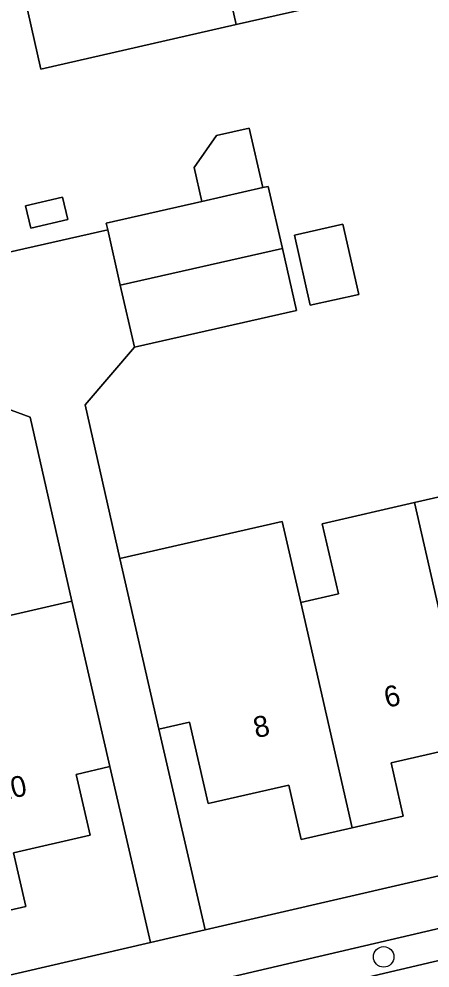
# Model space of a CAD drawing. Extents: x 158455 to 159797, y 387218 to 388672.
# Drawn here: x 159447.1 to 159466.73, y 388123.82 to 388169.11 of the extents above; entities that cross this region are included whole.
import ezdxf

# ---------------------------------------------------------------- set-up
doc = ezdxf.new("R2010")
doc.units = 0
for name, color, linetype in [('IMGEO_Boom', 7, 'Continuous'), ('IMGEO_Erf', 7, 'Continuous'), ('IMGEO_Pand', 7, 'Continuous'), ('IMGEO_Pand_nummerreeks', 7, 'Continuous'), ('IMGEO_Parkeervlak_open', 7, 'Continuous'), ('IMGEO_Rijbaan_lokaal_open', 7, 'Continuous'), ('IMGEO_Voetpad_open', 7, 'Continuous')]:
    doc.layers.add(name, color=color, linetype=linetype)

msp = doc.modelspace()

# ---------------------------------------------------------------- linework, layer by layer
at = {"layer": 'IMGEO_Boom'}
msp.add_circle((159464.517, 388124.347), 0.489, dxfattribs=at)
at = {"layer": 'IMGEO_Erf'}
for points in [[(159466.67, 388170.929), (159457.479, 388168.839), (159448.146, 388166.717), (159447.214, 388170.83)], [(159442.959, 388157.147), (159451.34, 388159.047), (159451.267, 388159.368), (159455.827, 388160.402), (159455.459, 388162.028), (159456.538, 388163.55), (159458.101, 388163.904), (159458.745, 388161.063), (159459.006, 388161.122), (159459.678, 388158.158), (159460.35, 388155.193), (159452.611, 388153.439), (159450.259, 388150.695), (159451.923, 388143.356), (159459.669, 388145.127), (159460.554, 388141.256), (159462.353, 388141.667), (159461.586, 388145.021), (159465.992, 388146.03), (159472.19, 388147.449)], [(159441.888, 388139.545), (159449.623, 388141.33), (159447.635, 388150.1), (159444.287, 388151.33)], [(159484.106, 388135.081), (159483.044, 388139.86), (159480.697, 388139.305), (159481.12, 388137.453), (159477.247, 388136.568), (159477.882, 388133.789), (159475.445, 388133.232), (159473.01, 388132.676), (159472.403, 388135.333), (159468.638, 388134.472), (159464.869, 388133.611), (159465.45, 388131.066), (159463.012, 388130.509), (159460.575, 388129.952), (159459.983, 388132.54), (159456.135, 388131.661), (159455.246, 388135.551), (159453.784, 388135.216), (159455.998, 388125.634), (159481.964, 388131.633)]]:
    msp.add_lwpolyline(points, dxfattribs=at)
for points in [[(159449.176, 388160.601), (159449.426, 388159.532), (159447.659, 388159.119), (159447.409, 388160.189)], [(159460.256, 388158.789), (159462.565, 388159.313), (159463.323, 388155.968), (159461.014, 388155.445)], [(159453.386, 388125.031), (159451.445, 388133.431), (159449.824, 388133.057), (159450.494, 388130.154), (159446.843, 388129.312), (159447.432, 388126.759), (159444.972, 388126.191), (159442.517, 388125.625), (159441.918, 388128.218), (159438.12, 388127.342), (159434.322, 388126.466), (159434.913, 388123.907), (159432.425, 388123.333), (159429.933, 388122.758), (159429.322, 388125.411), (159425.442, 388124.516), (159424.947, 388126.661), (159423.401, 388126.305), (159425.2, 388118.519)]]:
    msp.add_lwpolyline(points, close=True, dxfattribs=at)
at = {"layer": 'IMGEO_Pand'}
for points in [[(159463.313, 388185.745), (159460.876, 388185.193), (159461.451, 388182.658), (159457.609, 388181.788), (159458.094, 388179.653), (159455.17, 388178.99), (159456.898, 388171.392), (159457.479, 388168.839), (159466.67, 388170.929), (159466.424, 388172.015)], [(159455.17, 388178.99), (159452.243, 388178.327), (159451.759, 388180.463), (159447.917, 388179.593), (159447.326, 388182.125), (159444.892, 388181.556), (159447.385, 388170.869), (159447.214, 388170.83), (159448.146, 388166.717), (159457.479, 388168.839), (159456.898, 388171.392)], [(159455.459, 388162.028), (159455.827, 388160.402), (159458.745, 388161.063), (159458.101, 388163.904), (159456.538, 388163.55)], [(159459.006, 388161.122), (159458.745, 388161.063), (159455.827, 388160.402), (159451.267, 388159.368), (159451.34, 388159.047), (159451.939, 388156.404), (159459.678, 388158.158)], [(159449.176, 388160.601), (159447.409, 388160.189), (159447.659, 388159.119), (159449.426, 388159.532)], [(159460.256, 388158.789), (159461.014, 388155.445), (159463.323, 388155.968), (159462.565, 388159.313)], [(159451.939, 388156.404), (159452.611, 388153.439), (159460.35, 388155.193), (159459.678, 388158.158)], [(159472.959, 388144.091), (159472.19, 388147.449), (159465.992, 388146.03), (159468.638, 388134.472), (159472.403, 388135.333), (159473.01, 388132.676), (159475.445, 388133.232)], [(159465.992, 388146.03), (159461.586, 388145.021), (159462.353, 388141.667), (159460.554, 388141.256), (159463.012, 388130.509), (159465.45, 388131.066), (159464.869, 388133.611), (159468.638, 388134.472)], [(159463.012, 388130.509), (159460.554, 388141.256), (159459.669, 388145.127), (159451.923, 388143.356), (159453.784, 388135.216), (159455.246, 388135.551), (159456.135, 388131.661), (159459.983, 388132.54), (159460.575, 388129.952)], [(159442.469, 388137.03), (159444.972, 388126.191), (159447.432, 388126.759), (159446.843, 388129.312), (159450.494, 388130.154), (159449.824, 388133.057), (159451.445, 388133.431), (159449.623, 388141.33), (159441.888, 388139.545)]]:
    msp.add_lwpolyline(points, close=True, dxfattribs=at)
at = {"layer": 'IMGEO_Parkeervlak_open'}
msp.add_lwpolyline([(159457.599, 388121.96), (159458.805, 388122.214), (159470.27, 388124.909), (159469.933, 388126.357), (159457.265, 388123.394)], close=True, dxfattribs=at)
at = {"layer": 'IMGEO_Rijbaan_lokaal_open'}
msp.add_lwpolyline([(159482.48, 388127.75), (159470.27, 388124.909), (159458.805, 388122.214), (159457.599, 388121.96), (159445.385, 388119.118), (159439.834, 388117.826), (159422.606, 388113.82)], dxfattribs=at)
at = {"layer": 'IMGEO_Voetpad_open'}
msp.add_lwpolyline([(159451.939, 388156.404), (159451.34, 388159.047), (159442.959, 388157.147), (159443.562, 388154.505), (159444.223, 388151.61), (159444.287, 388151.33), (159447.635, 388150.1), (159449.623, 388141.33), (159451.445, 388133.431), (159453.386, 388125.031), (159455.998, 388125.634), (159453.784, 388135.216), (159451.923, 388143.356), (159450.259, 388150.695), (159452.611, 388153.439)], close=True, dxfattribs=at)
for points in [[(159481.964, 388131.633), (159455.998, 388125.634), (159453.386, 388125.031), (159425.2, 388118.519), (159422.012, 388117.782), (159402.036, 388113.167)], [(159422.606, 388113.82), (159439.834, 388117.826), (159439.497, 388119.276), (159445.049, 388120.563), (159445.385, 388119.118), (159457.599, 388121.96), (159457.265, 388123.394), (159469.933, 388126.357), (159470.27, 388124.909), (159482.48, 388127.75)]]:
    msp.add_lwpolyline(points, dxfattribs=at)

# ---------------------------------------------------------------- texts
at = {"layer": 'IMGEO_Pand_nummerreeks'}
for s, rotation, p in [('6', 13.0517, (159464.667, 388136.226)), ('8', 13.0517, (159458.424, 388134.779)), ('10', 12.6832, (159446.095, 388131.747))]:
    msp.add_text(s, height=1, rotation=rotation, dxfattribs=at).set_placement(p)

doc.saveas('drawing.dxf')
